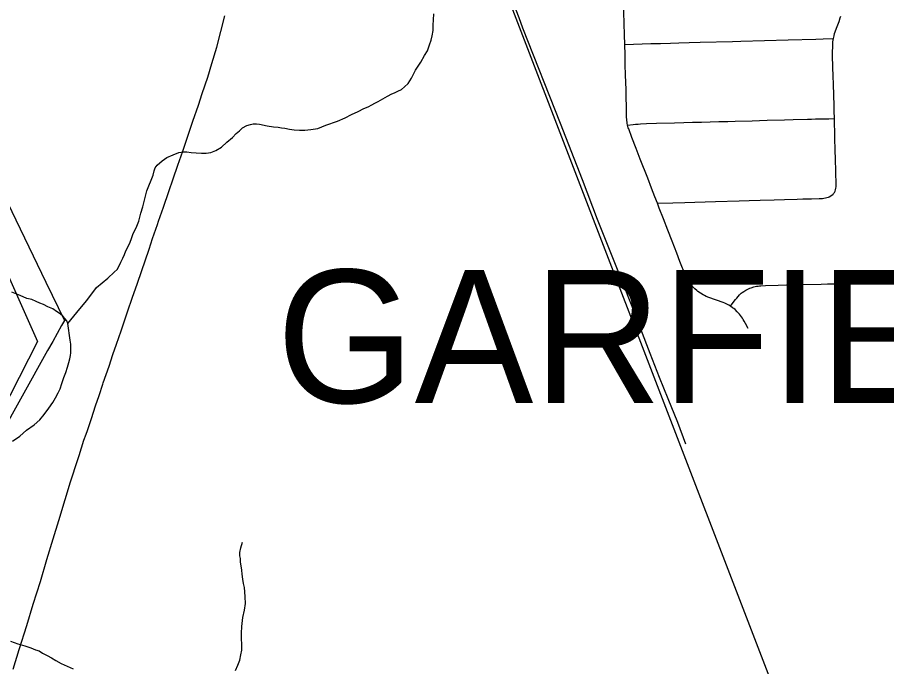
# Model space of a CAD drawing. Extents: x -59 to 82, y -3 to 49.
# Drawn here: x -11.023 to -10.404, y 31.919 to 32.381 of the extents above; entities that cross this region are included whole.
import ezdxf

# ---------------------------------------------------------------- set-up
doc = ezdxf.new("R2010")
doc.units = 0
for name, color, linetype in [('GM_X_City_Street', 7, 'Continuous'), ('GM_X_Corporation', 7, 'Continuous'), ('GM_X_Corporation_Text', 7, 'Continuous'), ('GM_X_County_Road', 7, 'Continuous'), ('GM_X_Minor_River', 7, 'Continuous'), ('GM_X_Rail_Line', 7, 'Continuous')]:
    doc.layers.add(name, color=color, linetype=linetype)

msp = doc.modelspace()

# ---------------------------------------------------------------- linework, layer by layer
at = {"layer": 'GM_X_City_Street'}
for points in [[(-10.50251, 32.15984), (-10.50444, 32.16345), (-10.50535, 32.16517), (-10.50591, 32.16615), (-10.50652, 32.16714), (-10.50718, 32.16811), (-10.50787, 32.16906), (-10.5086, 32.16997), (-10.50937, 32.17086), (-10.51017, 32.17171), (-10.5118, 32.17326), (-10.51263, 32.17397), (-10.51349, 32.17465), (-10.51493, 32.17566), (-10.51622, 32.17648), (-10.51717, 32.17702), (-10.51814, 32.17752), (-10.51913, 32.17798), (-10.52018, 32.17843), (-10.53039, 32.18181), (-10.53245, 32.18271), (-10.53348, 32.18322), (-10.53448, 32.18377), (-10.53644, 32.18496), (-10.53823, 32.1862), (-10.53901, 32.1868), (-10.54052, 32.18809), (-10.54124, 32.18877), (-10.54259, 32.19021), (-10.54323, 32.19097), (-10.54437, 32.1925), (-10.5449, 32.1933), (-10.54586, 32.19495), (-10.54669, 32.19666), (-10.54707, 32.19758), (-10.55111, 32.20763), (-10.5533, 32.21356), (-10.5565, 32.22206), (-10.55959, 32.22981), (-10.56275, 32.23789), (-10.56578, 32.24544), (-10.56711, 32.24898), (-10.56886, 32.25364), (-10.57134, 32.25988), (-10.57393, 32.26685), (-10.57935, 32.28041), (-10.58235, 32.28815), (-10.58529, 32.29597), (-10.58758, 32.30192), (-10.58787, 32.30276), (-10.58839, 32.30473), (-10.58862, 32.3061), (-10.5889, 32.30873), (-10.58904, 32.31043), (-10.58912, 32.31213), (-10.58943, 32.3301), (-10.58973, 32.34017), (-10.59005, 32.34777), (-10.59016, 32.35475), (-10.59037, 32.36216), (-10.59056, 32.3689), (-10.59176, 32.40949)], [(-10.54676, 32.07737), (-10.55265, 32.09281), (-10.5595, 32.1097), (-10.56555, 32.12483), (-10.57226, 32.14199), (-10.58556, 32.17667), (-10.59788, 32.20789), (-10.60979, 32.23748), (-10.62046, 32.26568), (-10.63617, 32.30577), (-10.6629, 32.37379), (-10.66572, 32.38118), (-10.66986, 32.39204)], [(-10.44343, 32.25431), (-10.44192, 32.25557), (-10.44159, 32.25596), (-10.44099, 32.25681), (-10.44051, 32.25772), (-10.44013, 32.25869), (-10.43987, 32.2597), (-10.43973, 32.26072), (-10.43966, 32.26265), (-10.43989, 32.27124), (-10.44014, 32.28114), (-10.44035, 32.28602), (-10.44066, 32.29619), (-10.44098, 32.30935), (-10.44112, 32.31486), (-10.44123, 32.31877), (-10.44174, 32.33363), (-10.44197, 32.33968), (-10.44215, 32.34574), (-10.44233, 32.35452), (-10.44213, 32.36274), (-10.442, 32.36399), (-10.4417, 32.36633), (-10.44122, 32.36837), (-10.44083, 32.36991), (-10.44041, 32.3712), (-10.43943, 32.37371), (-10.43853, 32.37614), (-10.43766, 32.37859), (-10.43684, 32.38099), (-10.43648, 32.38232)], [(-10.59037, 32.36216), (-10.5718, 32.3627), (-10.56496, 32.3629), (-10.55789, 32.36312), (-10.5519, 32.36328), (-10.54449, 32.36352), (-10.5367, 32.36378), (-10.51371, 32.36431), (-10.50777, 32.36449), (-10.47406, 32.36536), (-10.45431, 32.36592), (-10.44897, 32.36604), (-10.4417, 32.36633)], [(-10.58839, 32.30473), (-10.58444, 32.30518), (-10.58267, 32.30535), (-10.58091, 32.30548), (-10.57915, 32.30559), (-10.57498, 32.30579), (-10.56785, 32.30597), (-10.55487, 32.3063), (-10.54817, 32.30645), (-10.5422, 32.3067), (-10.53581, 32.30684), (-10.5234, 32.30724), (-10.51697, 32.30737), (-10.51161, 32.30749), (-10.49956, 32.30783), (-10.49445, 32.30794), (-10.48895, 32.30811), (-10.47651, 32.3084), (-10.47045, 32.30858), (-10.46016, 32.30888), (-10.45736, 32.30898), (-10.45456, 32.30906), (-10.44892, 32.30918), (-10.44506, 32.30926), (-10.44098, 32.30935)], [(-10.56711, 32.24898), (-10.55621, 32.24933), (-10.5476, 32.24963), (-10.54039, 32.24984), (-10.52562, 32.25025), (-10.50881, 32.25075), (-10.50169, 32.25094), (-10.4939, 32.25122), (-10.48394, 32.25154), (-10.47644, 32.25176), (-10.46762, 32.25201), (-10.4634, 32.2521), (-10.45729, 32.25221), (-10.45174, 32.25233), (-10.45064, 32.25239), (-10.44954, 32.2525), (-10.44844, 32.25265), (-10.44734, 32.25284), (-10.44628, 32.25306), (-10.4453, 32.25335), (-10.44483, 32.25354), (-10.44343, 32.25431)], [(-10.51493, 32.17566), (-10.51308, 32.17828), (-10.51136, 32.18045), (-10.51051, 32.18148), (-10.50959, 32.18266), (-10.50855, 32.18383), (-10.50743, 32.18489), (-10.50683, 32.18538), (-10.50557, 32.18627), (-10.50399, 32.18722), (-10.5031, 32.18769), (-10.5022, 32.18812), (-10.50128, 32.18852), (-10.50035, 32.18888), (-10.49844, 32.18947), (-10.49644, 32.1899), (-10.49541, 32.19006), (-10.49439, 32.19018), (-10.49336, 32.19027), (-10.49001, 32.19041), (-10.48097, 32.19067), (-10.47507, 32.19084), (-10.46966, 32.19096), (-10.4635, 32.19114), (-10.4505, 32.19151), (-10.44583, 32.19164), (-10.44057, 32.19173), (-10.43698, 32.19183)]]:
    msp.add_lwpolyline(points, dxfattribs=at)
at = {"layer": 'GM_X_Corporation'}
for points in [[(-11.05966, 32.26429), (-11.00874, 32.15049), (-11.08705, 31.99733)], [(-11.0333, 32.25592), (-11.00281, 32.19295), (-10.98957, 32.16561), (-10.99162, 32.16191), (-10.99792, 32.15067), (-11.00162, 32.14405), (-11.07065, 32.02059)]]:
    msp.add_lwpolyline(points, dxfattribs=at)
at = {"layer": 'GM_X_County_Road'}
msp.add_lwpolyline([(-11.02612, 31.91723), (-11.0218, 31.93131), (-11.01643, 31.94823), (-11.01176, 31.96358), (-11.00675, 31.97965), (-11.00215, 31.99524), (-10.9976, 32.00999), (-10.99357, 32.02299), (-10.98896, 32.03798), (-10.98518, 32.05068), (-10.98004, 32.06655), (-10.97921, 32.06933), (-10.97566, 32.08027), (-10.97417, 32.08453), (-10.97326, 32.08717), (-10.97042, 32.09572), (-10.96757, 32.10465), (-10.96493, 32.1122), (-10.96233, 32.12014), (-10.96197, 32.12115), (-10.95772, 32.13312), (-10.955, 32.14136), (-10.95244, 32.14864), (-10.94921, 32.15827), (-10.94661, 32.16597), (-10.9444, 32.17232), (-10.94133, 32.18145), (-10.93747, 32.19208), (-10.93475, 32.20044), (-10.92927, 32.21639), (-10.92674, 32.22405), (-10.92324, 32.2338), (-10.92251, 32.23621), (-10.91894, 32.24632), (-10.9152, 32.2573), (-10.9121, 32.26636), (-10.90889, 32.27606), (-10.90534, 32.28617), (-10.90197, 32.29608), (-10.89802, 32.30755), (-10.89411, 32.31894), (-10.89135, 32.32726), (-10.88751, 32.33895), (-10.88451, 32.34847), (-10.88105, 32.36028), (-10.87811, 32.37131), (-10.87535, 32.38253)], dxfattribs=at)
at = {"layer": 'GM_X_Minor_River'}
for points in [[(-10.98719, 32.16339), (-10.9786, 32.17375), (-10.97375, 32.17989), (-10.96666, 32.1891), (-10.95877, 32.19566), (-10.95428, 32.19989), (-10.95203, 32.20182), (-10.95054, 32.20449), (-10.94944, 32.20717), (-10.94796, 32.20985), (-10.94686, 32.21252), (-10.94575, 32.21519), (-10.94316, 32.22017), (-10.94207, 32.22322), (-10.94061, 32.22742), (-10.93838, 32.23162), (-10.93655, 32.23621), (-10.93511, 32.24192), (-10.93365, 32.2465), (-10.93221, 32.25222), (-10.93077, 32.25794), (-10.92637, 32.26901), (-10.92565, 32.27206), (-10.92492, 32.27435), (-10.92343, 32.27627), (-10.92005, 32.27935), (-10.91667, 32.28167), (-10.91214, 32.28363), (-10.90798, 32.2852), (-10.90495, 32.28561), (-10.9023, 32.28564), (-10.89926, 32.2853), (-10.89583, 32.28496), (-10.89203, 32.28463), (-10.88862, 32.28467), (-10.8852, 32.28509), (-10.88181, 32.28665), (-10.87766, 32.28898), (-10.87391, 32.29245), (-10.86978, 32.29592), (-10.86716, 32.29861), (-10.86491, 32.30054), (-10.86267, 32.30285), (-10.85965, 32.3044), (-10.857, 32.30519), (-10.85511, 32.3056), (-10.85283, 32.30562), (-10.85055, 32.30527), (-10.84522, 32.3042), (-10.84065, 32.30349), (-10.83723, 32.30315), (-10.83495, 32.3028), (-10.83266, 32.30245), (-10.82924, 32.30173), (-10.82582, 32.30139), (-10.82202, 32.30106), (-10.81822, 32.3011), (-10.81405, 32.30153), (-10.80912, 32.30235), (-10.80346, 32.3047), (-10.79514, 32.30746), (-10.78948, 32.30981), (-10.78496, 32.31214), (-10.78043, 32.31448), (-10.77628, 32.31643), (-10.77326, 32.3176), (-10.77063, 32.31916), (-10.76837, 32.32032), (-10.7661, 32.32149), (-10.75932, 32.32537), (-10.7563, 32.32693), (-10.75442, 32.32771), (-10.75216, 32.32888), (-10.74951, 32.33005), (-10.74726, 32.33198), (-10.74464, 32.33429), (-10.74241, 32.33812), (-10.73945, 32.34385), (-10.73573, 32.3496), (-10.73314, 32.35419), (-10.73091, 32.35764), (-10.72944, 32.36184), (-10.72835, 32.36527), (-10.72764, 32.36832), (-10.72693, 32.37213), (-10.72698, 32.37593), (-10.72665, 32.37973), (-10.72633, 32.38392)], [(-11.02667, 32.07969), (-11.0214, 32.08317), (-11.01652, 32.08741), (-11.01126, 32.09127), (-11.00713, 32.09474), (-11.00415, 32.09858), (-11.00079, 32.10318), (-10.99781, 32.10702), (-10.99596, 32.11046), (-10.99411, 32.1139), (-10.99263, 32.11696), (-10.99154, 32.12077), (-10.99008, 32.12497), (-10.98861, 32.12841), (-10.98752, 32.13222), (-10.98643, 32.13566), (-10.98571, 32.13833), (-10.98536, 32.14061), (-10.98501, 32.14252), (-10.98504, 32.14517), (-10.98509, 32.1486), (-10.98551, 32.15163), (-10.98719, 32.16339), (-10.98798, 32.16528), (-10.99068, 32.16867), (-10.9926, 32.17017), (-10.99528, 32.17203), (-10.99796, 32.1739), (-11.0014, 32.17538), (-11.00446, 32.17686), (-11.00713, 32.17797), (-11.0098, 32.17908), (-11.01286, 32.18056), (-11.01629, 32.18128), (-11.01896, 32.18239), (-11.0224, 32.18387), (-11.02698, 32.18571)], [(-10.86762, 31.91629), (-10.86616, 31.92011), (-10.86468, 31.92355), (-10.86398, 31.92736), (-10.86326, 31.93079), (-10.86332, 31.93497), (-10.86337, 31.93877), (-10.86343, 31.94294), (-10.86311, 31.94751), (-10.86244, 31.95398), (-10.86137, 31.95931), (-10.86068, 31.96388), (-10.86075, 31.96882), (-10.86117, 31.97224), (-10.86121, 31.97527), (-10.86202, 31.97831), (-10.86244, 31.98134), (-10.86286, 31.98475), (-10.86329, 31.98779), (-10.8637, 31.99082), (-10.86412, 31.99348), (-10.86416, 31.99614), (-10.86456, 31.99804), (-10.86459, 31.99994), (-10.86459, 32.00032), (-10.86388, 32.00374), (-10.8628, 32.00756)], [(-11.02813, 31.93716), (-11.02279, 31.93532), (-11.01784, 31.93386), (-11.01364, 31.93239), (-11.0102, 31.93091), (-11.00753, 31.93018), (-11.00524, 31.92869), (-11.00179, 31.92683), (-10.99874, 31.92535), (-10.99567, 31.92349), (-10.99185, 31.92125), (-10.98764, 31.9194), (-10.98344, 31.91755)]]:
    msp.add_lwpolyline(points, dxfattribs=at)
at = {"layer": 'GM_X_Rail_Line'}
msp.add_lwpolyline([(-8.27858, 29.62423), (-8.39921, 29.78822), (-8.49181, 29.89997), (-8.5854, 29.98673), (-8.9921, 30.31414), (-9.91034, 31.0469), (-10.04459, 31.15718), (-10.14224, 31.24039), (-10.21329, 31.32567), (-10.2646, 31.40667), (-10.32683, 31.51793), (-10.44492, 31.80172), (-10.67717, 32.40557), (-10.96707, 33.08851), (-11.01696, 33.18051), (-11.06152, 33.22784), (-11.06577, 33.23234)], dxfattribs=at)

# ---------------------------------------------------------------- texts
at = {"layer": 'GM_X_Corporation_Text'}
msp.add_text('GARFIELD HEIGHTS', height=0.094697, rotation=0.00001, dxfattribs=at).set_placement((-10.83851, 32.10688))

doc.saveas('drawing.dxf')
